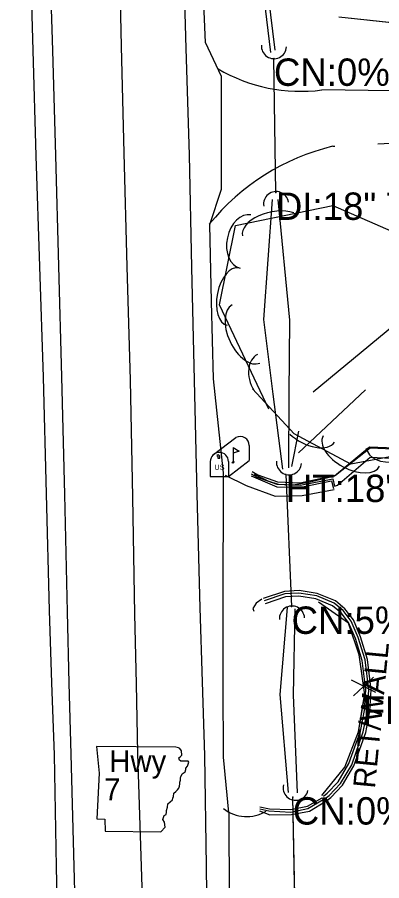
# Model space of a CAD drawing. Extents: x 954793 to 988390, y 1867850 to 1924428.
# Drawn here: x 958215.5 to 958282.2, y 1917668.7 to 1917826.4 of the extents above; entities that cross this region are included whole.
import ezdxf

# ---------------------------------------------------------------- set-up
doc = ezdxf.new("R2010")
doc.units = 0
for name, color, linetype in [('S_CROSS_DRAIN', 7, 'Continuous'), ('S_CURB', 7, 'Continuous'), ('S_DITCHLINE', 7, 'Continuous'), ('S_DRG_PT_SYM', 7, 'Continuous'), ('S_DRIVEWAY', 7, 'Continuous'), ('S_EDGE_PAVEMENT', 7, 'Continuous'), ('S_FENCE', 7, 'Continuous'), ('S_HWY_SYMBOLS', 7, 'Continuous'), ('S_IRON_PIN_ANNOT', 7, 'Continuous'), ('S_LANDSCAPING', 7, 'Continuous'), ('S_MAILBOX', 7, 'Continuous'), ('S_MSC_PT_SYM', 7, 'Continuous'), ('S_PARKING', 7, 'Continuous'), ('S_PAVEMENT_CROWN', 7, 'Continuous'), ('S_SHOULDER', 7, 'Continuous'), ('S_SIDE_DRAIN', 7, 'Continuous'), ('S_SIDE_DRAIN_ANNOT', 7, 'Continuous'), ('S_STREAM', 7, 'Continuous'), ('S_SURVEY_TEXT_ANNOT', 7, 'Continuous'), ('S_TREE', 7, 'Continuous')]:
    doc.layers.add(name, color=color, linetype=linetype)

msp = doc.modelspace()

# ---------------------------------------------------------------- linework, layer by layer
at = {"layer": 'S_CROSS_DRAIN'}
for centre, start, end in [((958262.46, 1917821.11), 175.6027, 355.9319), ((958262.85, 1917792.25), 8.8874, 189.2166), ((958265.21, 1917745.1), 174.6244, 354.9536), ((958265.75, 1917716.55), 3.75, 184.0792), ((958266.41, 1917685.66), 166.3429, 346.6721)]:
    msp.add_arc(centre, 2.3, start, end, dxfattribs=at)
at = {"layer": 'S_CURB'}
for points in [[(958258.45, 1917743.39), (958259.5, 1917742.79), (958263.08, 1917741.52), (958267.26, 1917741.33), (958273.7, 1917742.76), (958280.01, 1917747.74), (958297, 1917747), (958313.99, 1917746.26), (958332.62, 1917745.19), (958332, 1917725.85)], [(958258.26, 1917742.98), (958259.39, 1917742.38), (958262.98, 1917741.1), (958267.23, 1917740.91), (958273.2, 1917742.1), (958273.53, 1917740.76), (958274.06, 1917740.95), (958280.01, 1917746.03), (958296.96, 1917745.27), (958313.92, 1917744.5), (958327.33, 1917743.88)], [(958258.28, 1917742.62), (958262.96, 1917740.62), (958267.37, 1917740.54), (958272.99, 1917741.74), (958273.34, 1917740.31)], [(958272.09, 1917683.34), (958272.85, 1917683.9), (958274.98, 1917686.14), (958277.08, 1917689.66), (958279.23, 1917695.74), (958279.98, 1917699.65), (958280.24, 1917703.54), (958279.56, 1917709.08), (958278.28, 1917713.24), (958276.97, 1917716.34), (958275.43, 1917718.33), (958273.69, 1917719.77), (958270.38, 1917721.12), (958267.03, 1917721.66), (958264.36, 1917721.51), (958260.5, 1917720.21)], [(958271.82, 1917683.7), (958272.56, 1917684.24), (958274.62, 1917686.41), (958276.67, 1917689.85), (958278.79, 1917695.86), (958279.53, 1917699.71), (958279.79, 1917703.53), (958279.12, 1917708.99), (958277.86, 1917713.09), (958276.58, 1917716.11), (958275.11, 1917718.02), (958273.46, 1917719.38), (958270.26, 1917720.69), (958267, 1917721.21), (958264.45, 1917721.06), (958260.64, 1917719.79)], [(958271.5, 1917684.14), (958272.19, 1917684.66), (958274.18, 1917686.75), (958276.17, 1917690.08), (958278.26, 1917696), (958278.98, 1917699.78), (958279.24, 1917703.52), (958278.58, 1917708.87), (958277.34, 1917712.9), (958276.1, 1917715.83), (958274.71, 1917717.63), (958273.17, 1917718.9), (958270.11, 1917720.15), (958266.98, 1917720.66), (958264.55, 1917720.52), (958260.82, 1917719.27)], [(958260.25, 1917720.09), (958259.19, 1917719.38), (958258.59, 1917718.39), (958258.75, 1917717.9)], [(958259.83, 1917681.44), (958261.72, 1917680.74), (958265.64, 1917680.78), (958268.95, 1917681.38), (958271.95, 1917683.19)], [(958259.85, 1917682.2), (958261.65, 1917681.8), (958265.48, 1917681.66), (958268.56, 1917682.29), (958271.27, 1917683.81)], [(958259.85, 1917681.79), (958261.54, 1917681.44), (958265.51, 1917681.17), (958268.64, 1917681.84), (958271.47, 1917683.49)]]:
    msp.add_lwpolyline(points, dxfattribs=at)
at = {"layer": 'S_DITCHLINE'}
for points in [[(958262.66, 1917820.37), (958260.26, 1917840.3), (958257.85, 1917860.23), (958255.99, 1917880.22), (958254.12, 1917900.21), (958253.33, 1917919.46), (958252.53, 1917938.71), (958250.04, 1917963.01), (958247.55, 1917987.31), (958244.63, 1918011), (958241.77, 1918020.45)], [(958261.86, 1917819.96), (958259.47, 1917840.09), (958257.09, 1917860.22)], [(958265.15, 1917744.07), (958265.25, 1917757.55), (958265.35, 1917771.03), (958263.23, 1917793.1)], [(958264.05, 1917743.87), (958262.33, 1917757.53), (958260.62, 1917771.19), (958262.21, 1917793.07)], [(958266.92, 1917746.85), (958279.2, 1917758.35)], [(958265.12, 1917684.8), (958263.61, 1917702.66), (958264.9, 1917718.56)], [(958266.73, 1917684.74), (958266.05, 1917702.61), (958266.3, 1917718.34)]]:
    msp.add_lwpolyline(points, dxfattribs=at)
at = {"layer": 'S_DRG_PT_SYM'}
for points in [[(958262.45, 1917818.85), (958262.4, 1917818.85), (958262.45, 1917818.85), (958262.45, 1917818.8), (958262.45, 1917818.85), (958262.5, 1917818.85), (958262.45, 1917818.85), (958262.44, 1917818.9)], [(958262.45, 1917818.85), (958262.4, 1917818.85), (958262.45, 1917818.85), (958262.45, 1917818.8), (958262.45, 1917818.85), (958262.5, 1917818.85), (958262.45, 1917818.85), (958262.44, 1917818.9)], [(958262.81, 1917794.37), (958262.76, 1917794.37), (958262.81, 1917794.37), (958262.81, 1917794.32), (958262.81, 1917794.37), (958262.86, 1917794.37), (958262.81, 1917794.37), (958262.81, 1917794.42)], [(958262.81, 1917794.37), (958262.76, 1917794.37), (958262.81, 1917794.37), (958262.81, 1917794.32), (958262.81, 1917794.37), (958262.86, 1917794.37), (958262.81, 1917794.37), (958262.81, 1917794.42)], [(958264.62, 1917742.84), (958264.67, 1917742.84), (958264.62, 1917742.84), (958264.62, 1917742.89), (958264.62, 1917742.84), (958264.57, 1917742.84), (958264.62, 1917742.84), (958264.62, 1917742.79)], [(958264.62, 1917742.84), (958264.67, 1917742.84), (958264.62, 1917742.84), (958264.62, 1917742.89), (958264.62, 1917742.84), (958264.57, 1917742.84), (958264.62, 1917742.84), (958264.62, 1917742.79)], [(958265.67, 1917718.76), (958265.72, 1917718.76), (958265.67, 1917718.76), (958265.67, 1917718.81), (958265.67, 1917718.76), (958265.62, 1917718.76), (958265.67, 1917718.76), (958265.67, 1917718.71)], [(958265.67, 1917718.76), (958265.72, 1917718.76), (958265.67, 1917718.76), (958265.67, 1917718.81), (958265.67, 1917718.76), (958265.62, 1917718.76), (958265.67, 1917718.76), (958265.67, 1917718.71)], [(958265.9, 1917683.93), (958265.85, 1917683.93), (958265.9, 1917683.93), (958265.91, 1917683.88), (958265.9, 1917683.93), (958265.95, 1917683.93), (958265.9, 1917683.93), (958265.9, 1917683.98)], [(958265.9, 1917683.93), (958265.85, 1917683.93), (958265.9, 1917683.93), (958265.91, 1917683.88), (958265.9, 1917683.93), (958265.95, 1917683.93), (958265.9, 1917683.93), (958265.9, 1917683.98)]]:
    msp.add_lwpolyline(points, close=True, dxfattribs=at)
for points in [[(958262.45, 1917818.85), (958262.45, 1917818.9), (958262.45, 1917818.85), (958262.4, 1917818.85), (958262.45, 1917818.85), (958262.45, 1917818.8), (958262.45, 1917818.85), (958262.5, 1917818.85)], [(958262.81, 1917794.37), (958262.81, 1917794.42), (958262.81, 1917794.37), (958262.76, 1917794.37), (958262.81, 1917794.37), (958262.81, 1917794.32), (958262.81, 1917794.37), (958262.86, 1917794.37)], [(958264.62, 1917742.84), (958264.62, 1917742.89), (958264.62, 1917742.84), (958264.57, 1917742.84), (958264.62, 1917742.84), (958264.62, 1917742.79), (958264.62, 1917742.84), (958264.67, 1917742.84)], [(958265.67, 1917718.76), (958265.67, 1917718.81), (958265.67, 1917718.76), (958265.62, 1917718.76), (958265.67, 1917718.76), (958265.67, 1917718.71), (958265.67, 1917718.76), (958265.72, 1917718.76)], [(958265.9, 1917683.93), (958265.9, 1917683.98), (958265.9, 1917683.93), (958265.85, 1917683.93), (958265.9, 1917683.93), (958265.9, 1917683.88), (958265.9, 1917683.93), (958265.95, 1917683.93)]]:
    msp.add_lwpolyline(points, dxfattribs=at)
at = {"layer": 'S_DRIVEWAY'}
for points in [[(958431.71, 1917808.55), (958410.65, 1917808.7), (958385.95, 1917809.99), (958355.88, 1917811.06), (958324.72, 1917812.06), (958292.43, 1917812.79), (958271.21, 1917813.1)], [(958273.19, 1917802.81), (958273.61, 1917802.83)], [(958281.42, 1917803.24), (958293.26, 1917803.86), (958328, 1917803.7), (958383.35, 1917801.4)], [(958253.55, 1917742.74), (958257.38, 1917740.88), (958262.66, 1917738.94), (958267.58, 1917739.03), (958273.43, 1917740.12)]]:
    msp.add_lwpolyline(points, dxfattribs=at)
for centre, major_axis, ratio, start_param, end_param in [((958267.63, 1917842.23), (27.04, 12.32), 0.986443, 3.743841, 4.410817), ((958282.61, 1917762.68), (-29.43, -29.1), 0.994408, 4.165929, 4.821787)]:
    msp.add_ellipse(centre, major_axis=major_axis, ratio=ratio, start_param=start_param, end_param=end_param, dxfattribs=at)
at = {"layer": 'S_EDGE_PAVEMENT'}
for points in [[(958230.25, 1917493.53), (958229.73, 1917515.08), (958229.21, 1917536.62), (958228.67, 1917554.36), (958228.13, 1917572.09), (958227.73, 1917591), (958227.33, 1917609.91), (958226.9, 1917630.37), (958226.47, 1917650.82), (958225.91, 1917671.3), (958225.35, 1917691.77), (958225.04, 1917704.76), (958224.72, 1917717.76), (958224.21, 1917739.24), (958223.69, 1917760.72), (958223.13, 1917780.94), (958222.57, 1917801.16), (958222.01, 1917820.33), (958221.44, 1917839.51), (958220.83, 1917859.67), (958220.21, 1917879.84), (958219.2, 1917900.57), (958218.18, 1917921.3)], [(958254.15, 1917494.46), (958253.63, 1917515.53), (958253.1, 1917536.59), (958252.75, 1917553.72), (958252.4, 1917570.85), (958251.87, 1917590.63), (958251.34, 1917610.41), (958250.86, 1917630.76), (958250.38, 1917651.11), (958250.1, 1917671.33), (958249.81, 1917691.54), (958249.38, 1917705.02), (958248.94, 1917718.49), (958248.42, 1917739.3), (958247.9, 1917760.12), (958247.46, 1917780.68), (958247.02, 1917801.24), (958246.43, 1917820.7), (958245.85, 1917840.15), (958245.15, 1917860.4), (958244.46, 1917880.66), (958243.41, 1917901.44), (958242.35, 1917922.21)]]:
    msp.add_lwpolyline(points, dxfattribs=at)
at = {"layer": 'S_FENCE'}
for p, q in [((958281.06, 1917703.03), (958276.6, 1917705.3)), ((958277, 1917702.46), (958280.66, 1917705.87))]:
    msp.add_line(p, q, dxfattribs=at)
for points in [[(958274.29, 1917826.45), (958294.19, 1917824.35)], [(958274.29, 1917826.45), (958308.07, 1917822.89), (958386.54, 1917817.73)], [(958271.2, 1917684.23), (958275.43, 1917689.44), (958277.9, 1917695.87), (958279.04, 1917702.65), (958278.02, 1917709.91), (958276.09, 1917715.71), (958270.59, 1917719.56)]]:
    msp.add_lwpolyline(points, dxfattribs=at)
at = {"layer": 'S_HWY_SYMBOLS'}
msp.add_lwpolyline([(958230.01, 1917693.2), (958230.51, 1917688.31), (958230.09, 1917680), (958231.53, 1917679.91), (958231.61, 1917677.71), (958241.79, 1917677.62), (958242.55, 1917678.47), (958242.47, 1917679.4), (958242.13, 1917679.83), (958242.38, 1917680.59), (958242.72, 1917680.76), (958242.8, 1917681.18), (958242.8, 1917681.52), (958242.97, 1917682.12), (958243.06, 1917682.71), (958243.91, 1917683.47), (958243.99, 1917683.73), (958244.08, 1917684.07), (958244.16, 1917684.66), (958244.5, 1917685), (958244.84, 1917685.25), (958245.09, 1917685.59), (958245.18, 1917685.93), (958245.26, 1917686.36), (958245.26, 1917686.69), (958245.35, 1917687.03), (958245.35, 1917687.54), (958245.43, 1917687.63), (958245.6, 1917688.05), (958245.69, 1917688.22), (958246.2, 1917688.56), (958246.37, 1917688.98), (958246.37, 1917689.24), (958246.62, 1917689.58), (958246.87, 1917690.34), (958246.79, 1917690.51), (958245.43, 1917690.51), (958245.18, 1917690.68), (958245.09, 1917691.1), (958245.35, 1917691.36), (958245.6, 1917691.61), (958245.52, 1917692.38), (958245.26, 1917692.8), (958245.01, 1917692.97), (958244.5, 1917693.05), (958230.01, 1917693.2)], dxfattribs=at)
at = {"layer": 'S_IRON_PIN_ANNOT'}
for points in [[(958258.81, 1917742.91), (958261.32, 1917741.7), (958263.25, 1917741.1), (958265.96, 1917740.96), (958269.07, 1917741.52), (958273.52, 1917742.63), (958279.89, 1917747.9), (958327.88, 1917746.03), (958327.87, 1917745.24)], [(958278.55, 1917706.14), (958278.02, 1917709.91), (958276.09, 1917715.71), (958270.59, 1917719.56)], [(958271.2, 1917684.23), (958275.43, 1917689.44), (958277.9, 1917695.87), (958278.96, 1917702.18)]]:
    msp.add_lwpolyline(points, dxfattribs=at)
at = {"layer": 'S_MAILBOX'}
for p, q in [((958251.37, 1917746.51), (958255.51, 1917749.62)), ((958254.99, 1917747.8), (958254.99, 1917745.09)), ((958257.94, 1917748.15), (958257.94, 1917745.43)), ((958250.82, 1917745.24), (958250.82, 1917742.53)), ((958254.14, 1917742.53), (958257.94, 1917745.43)), ((958254.14, 1917745.24), (958254.14, 1917742.53)), ((958250.82, 1917742.53), (958254.14, 1917742.53))]:
    msp.add_line(p, q, dxfattribs=at)
for points in [[(958254.99, 1917747.8), (958256.09, 1917747.14), (958254.99, 1917746.79)], [(958252, 1917746.36), (958252.22, 1917746.22), (958252.22, 1917745.83), (958252.53, 1917745.83), (958252.53, 1917746.19), (958252.33, 1917746.44), (958252, 1917746.38)]]:
    msp.add_lwpolyline(points, dxfattribs=at)
for centre, end in [((958256.27, 1917748.15), 117.5718), ((958252.48, 1917745.24), 180)]:
    msp.add_arc(centre, 1.66, 0, end, dxfattribs=at)
msp.add_ellipse((958254.99, 1917745.09), major_axis=(0.145, 0.132), ratio=0.564646, dxfattribs=at)
at = {"layer": 'S_MSC_PT_SYM'}
msp.add_lwpolyline([(958278.68, 1917702.33), (958278.68, 1917702.38), (958278.68, 1917702.33), (958278.63, 1917702.33), (958278.68, 1917702.33), (958278.68, 1917702.28), (958278.68, 1917702.33), (958278.73, 1917702.33)], close=True, dxfattribs=at)
msp.add_lwpolyline([(958278.68, 1917702.33), (958278.68, 1917702.38), (958278.68, 1917702.33), (958278.63, 1917702.33), (958278.68, 1917702.33), (958278.68, 1917702.28), (958278.68, 1917702.33), (958278.73, 1917702.33)], close=True, dxfattribs=at)
msp.add_lwpolyline([(958278.68, 1917702.33), (958278.68, 1917702.38), (958278.68, 1917702.33), (958278.63, 1917702.33), (958278.68, 1917702.33), (958278.68, 1917702.28), (958278.68, 1917702.33), (958278.73, 1917702.33)], dxfattribs=at)
at = {"layer": 'S_PARKING'}
msp.add_ellipse((958257.43, 1917687.21), major_axis=(6.57, -1.97), ratio=0.991632, start_param=4.338057, end_param=5.552094, dxfattribs=at)
at = {"layer": 'S_PAVEMENT_CROWN'}
msp.add_lwpolyline([(958242.58, 1917494.41), (958242.07, 1917515.54), (958241.57, 1917536.67), (958241.05, 1917554.47), (958240.54, 1917572.27), (958240.15, 1917590.89), (958239.76, 1917609.51), (958239.32, 1917630.04), (958238.89, 1917650.58), (958238.23, 1917671.25), (958237.57, 1917691.92), (958237.31, 1917704.64), (958237.04, 1917717.36), (958236.63, 1917738.74), (958236.21, 1917760.12), (958235.63, 1917780.83), (958235.05, 1917801.54), (958234.59, 1917821.09), (958234.13, 1917840.64), (958233.32, 1917860.9), (958232.52, 1917881.15), (958231.65, 1917901.84), (958230.77, 1917922.53)], dxfattribs=at)
at = {"layer": 'S_SHOULDER'}
for p, q in [((958253.17, 1917717.8), (958253.22, 1917743.18)), ((958254.21, 1917681.13), (958254.32, 1917654.53))]:
    msp.add_line(p, q, dxfattribs=at)
for points in [[(958223.1, 1917650.8), (958222.7, 1917671.22), (958222.31, 1917691.64), (958221.87, 1917704.84), (958221.44, 1917718.05), (958220.87, 1917739.36), (958220.31, 1917760.67), (958219.66, 1917780.86), (958219.01, 1917801.06), (958218.46, 1917820.3), (958217.9, 1917839.54), (958217.33, 1917859.66), (958216.76, 1917879.79), (958216.14, 1917900.44), (958215.52, 1917921.09)], [(958253.22, 1917743.18), (958251.42, 1917760.37), (958251.06, 1917774.46), (958250.7, 1917788.55), (958252.84, 1917795.01), (958252.84, 1917815.58), (958249.92, 1917821.78), (958249.16, 1917840.21), (958248.39, 1917860.29), (958247.62, 1917880.36), (958246.77, 1917901.32), (958246.6, 1917905.58)], [(958254.21, 1917681.13), (958253.21, 1917691.25), (958253.19, 1917704.53), (958253.17, 1917717.8)]]:
    msp.add_lwpolyline(points, dxfattribs=at)
at = {"layer": 'S_SIDE_DRAIN'}
for p, q in [((958262.81, 1917794.37), (958262.45, 1917818.85)), ((958264.62, 1917742.84), (958265.67, 1917718.76)), ((958266.38, 1917659.94), (958265.9, 1917683.93))]:
    msp.add_line(p, q, dxfattribs=at)
for points in [[(958262.81, 1917794.37), (958262.45, 1917818.85)], [(958262.81, 1917794.37), (958262.45, 1917818.85)], [(958264.62, 1917742.84), (958265.67, 1917718.76)], [(958264.62, 1917742.84), (958265.67, 1917718.76)], [(958266.38, 1917659.94), (958265.9, 1917683.93)], [(958266.38, 1917659.94), (958265.9, 1917683.93)]]:
    msp.add_lwpolyline(points, dxfattribs=at)
at = {"layer": 'S_STREAM'}
for points in [[(958269.64, 1917757.94), (958290.31, 1917775.1), (958313.91, 1917799.7)], [(958265.7, 1917744.35), (958266.98, 1917750.77)]]:
    msp.add_lwpolyline(points, dxfattribs=at)
at = {"layer": 'S_TREE'}
msp.add_lwpolyline([(958261.51, 1917754.78), (958252.47, 1917773.85), (958255.43, 1917788.36), (958273.23, 1917791.99), (958289.52, 1917784.9), (958295.92, 1917767.64), (958297.13, 1917755.11), (958288.55, 1917746.98), (958276.52, 1917744.77), (958266.17, 1917750.32), (958258.51, 1917758.53)], dxfattribs=at)
for centre, major_axis, ratio, start_param, end_param in [((958257.26, 1917785.41), (-0.99, -4.86), 0.685311, 3.141593, 6.283185), ((958262.45, 1917787.63), (-5.75, -1.17), 0.55008, 3.922486, 6.283185), ((958254.95, 1917775.37), (-1.07, -5.24), 0.540699, 3.141593, 6.283185), ((958257.34, 1917768.53), (2.51, -5.3), 0.55008, 3.141593, 6.283185), ((958261.54, 1917760.28), (2.12, -4.48), 0.685311, 3.141593, 4.843114), ((958268.78, 1917751.33), (4.71, -2.53), 0.540699, 4.227057, 6.283185), ((958276.6, 1917747.14), (5.17, -2.77), 0.55008, 3.141593, 6.283185), ((958284.17, 1917748.6), (4.87, 0.9), 0.685311, 3.141593, 6.283185)]:
    msp.add_ellipse(centre, major_axis=major_axis, ratio=ratio, start_param=start_param, end_param=end_param, dxfattribs=at)

# ---------------------------------------------------------------- texts
at = {"layer": 'S_HWY_SYMBOLS'}
for s, p in [('Hwy', (958232.36, 1917688.51)), ('7', (958231.42, 1917683.37))]:
    msp.add_text(s, height=4, dxfattribs=at).set_placement(p)
at = {"layer": 'S_LANDSCAPING'}
msp.add_text('RET/WALL', height=4, rotation=84.4246, dxfattribs=at).set_placement((958280.9, 1917685.43))
at = {"layer": 'S_MAILBOX'}
msp.add_text('US', height=0.96, rotation=360, dxfattribs=at).set_placement((958251.58, 1917743.72))
at = {"layer": 'S_SIDE_DRAIN_ANNOT'}
for s, p in [('CN:0%FILL BTTM OF PIPE', (958262.45, 1917813.85)), ('DI:18" TY:CMP CN:50%FILL BTTM O', (958262.81, 1917789.37)), ('HT:18" WD:27" TY:CMP CN:0%FILL ', (958264.62, 1917737.84)), ('CN:5%FILL BTTM OF PIPE', (958265.67, 1917713.76)), ('CN:0%FILL BTTM OF PIPE', (958265.9, 1917678.93))]:
    msp.add_text(s, height=5, dxfattribs=at).set_placement(p)
at = {"layer": 'S_SURVEY_TEXT_ANNOT'}
msp.add_text('FE-PVC PIPE/CHAIN', height=5, dxfattribs=at).set_placement((958278.68, 1917697.33))

doc.saveas('drawing.dxf')
